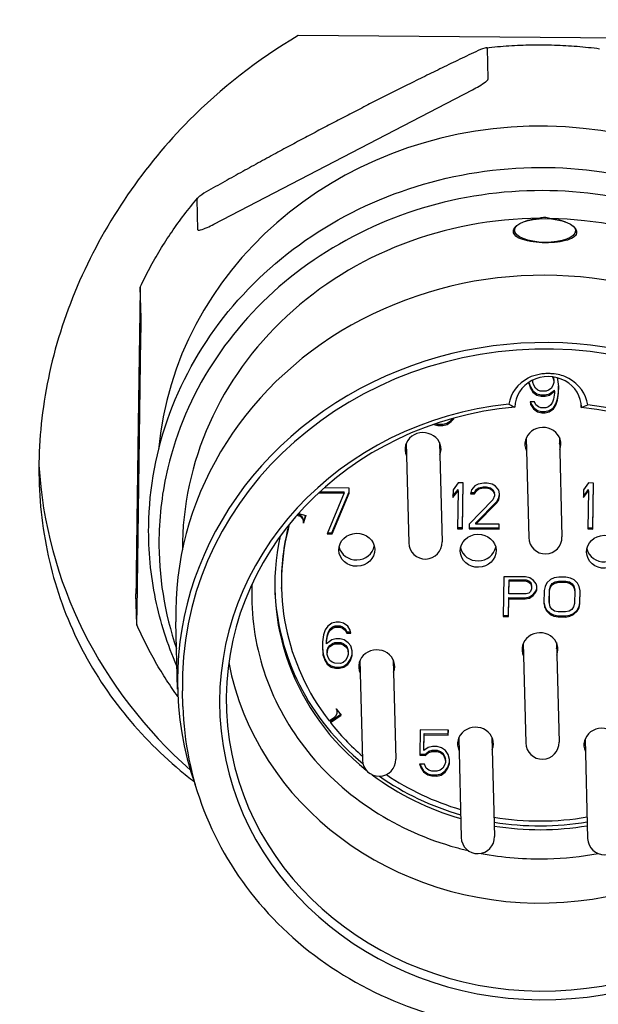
# Model space of a CAD drawing. Header units: inches. Extents: x 36 to 1719, y -84 to 1122.
# Tile 471 of 558: x 646.161 to 646.846, y 808.541 to 809.707. Entities that reach past the tile are written whole.
import ezdxf

# ---------------------------------------------------------------- set-up
doc = ezdxf.new("R2010")
doc.units = ezdxf.units.IN
doc.header["$LTSCALE"] = 48
doc.header["$MEASUREMENT"] = 0
doc.layers.add('Dimension (ANSI)', color=7, linetype='Continuous', lineweight=25)
doc.layers.add('Visible (ANSI)', color=7, linetype='Continuous', lineweight=30)
doc.styles.add('Note Text (ANSI)', font='tahoma.ttf')
doc.dimstyles.new('Architectural (ANSI)', dxfattribs={"dimscale": 48, "dimtxt": 0.125, "dimasz": 0.098425, "dimexe": 0.125, "dimexo": 0.0625, "dimgap": 0.031496, "dimtad": 0, "dimtih": 1, "dimtoh": 1, "dimdec": 4, "dimrnd": 1e-08, "dimzin": 3, "dimdsep": 46, "dimlunit": 4, "dimtxsty": 'Note Text (ANSI)', "dimcen": 0.09, "dimdle": 0.393701, "dimclrd": 256, "dimclre": 256, "dimclrt": 256, "dimadec": 0, "dimazin": 3, "dimtfac": 0.96, "dimtofl": 0, "dimtmove": 0, "dimatfit": 3, "dimfxl": 1, "dimfrac": 2, "dimtolj": 1, "dimtzin": 12, "dimlwd": -1, "dimlwe": -1, "dimarcsym": 0})

# ---------------------------------------------------------------- blocks, each defined once
blk = doc.blocks.new('*D22')
at = {"layer": 'Defpoints', "color": 0, "transparency": 16777216}
for p in [(690.0142, 1004.0529), (597.7408, 757.4914), (727.9177, 757.4914)]:
    blk.add_point(p, dxfattribs=at)
at = {"layer": 'Dimension (ANSI)', "transparency": 16777216}
for p, q in [((687.0142, 1004.0529), (591.7408, 1004.0529)), ((597.7408, 999.3285), (597.7408, 903.5717)), ((597.7408, 762.2158), (597.7408, 892.9726)), ((724.9177, 757.4914), (591.7408, 757.4914))]:
    blk.add_line(p, q, dxfattribs=at)
for points in [[(596.9534, 999.3285), (598.5282, 999.3285), (597.7408, 1004.0529)], [(596.9534, 762.2158), (598.5282, 762.2158), (597.7408, 757.4914)]]:
    blk.add_solid(points, dxfattribs=at)
at = {"layer": 'Dimension (ANSI)', "transparency": 16777216, "insert": (577.7824, 902.0599), "char_height": 6, "attachment_point": 1, "style": 'Note Text (ANSI)'}
blk.add_mtext('\\A1;20\'-6 9/16"', dxfattribs=at)

msp = doc.modelspace()

# ---------------------------------------------------------------- linework, layer by layer
at = {"layer": 'Visible (ANSI)'}
for p, q in [((647.06946, 809.68316), (646.4906, 809.68782)), ((646.7153, 809.63652), (646.71437, 809.67296)), ((646.39067, 809.46462), (646.69664, 809.62371)), ((646.37184, 809.45793), (646.37091, 809.49437)), ((646.74659, 809.45925), (646.74535, 809.4552)), ((646.81853, 809.45823), (646.81966, 809.45416)), ((646.30463, 809.35357), (646.30369, 809.39001)), ((646.29988, 809.00764), (646.30443, 809.33071)), ((646.7915, 809.28388), (646.79195, 809.28305)), ((646.79195, 809.28305), (646.79193, 809.28382)), ((646.79195, 809.28305), (646.79289, 809.27957)), ((646.7921, 809.2838), (646.79285, 809.28101)), ((646.79783, 809.28069), (646.79714, 809.28279)), ((646.76333, 809.27742), (646.76332, 809.27634)), ((646.76332, 809.27634), (646.7652, 809.27053)), ((646.76339, 809.27745), (646.76517, 809.27197)), ((646.76517, 809.27197), (646.76805, 809.26732)), ((646.7652, 809.27053), (646.76517, 809.27197)), ((646.7652, 809.27053), (646.76809, 809.26588)), ((646.76822, 809.2789), (646.76823, 809.28017)), ((646.76825, 809.27745), (646.76822, 809.2789)), ((646.76825, 809.27745), (646.76829, 809.27977)), ((646.76919, 809.27397), (646.76825, 809.27745)), ((646.76829, 809.27977), (646.76828, 809.28019)), ((646.76829, 809.27977), (646.76843, 809.28026)), ((646.77111, 809.27049), (646.76919, 809.27397)), ((646.77403, 809.26815), (646.77111, 809.27049)), ((646.79182, 809.27379), (646.78981, 809.27034)), ((646.79286, 809.27726), (646.79182, 809.27379)), ((646.79289, 809.27957), (646.79285, 809.28101)), ((646.79289, 809.27957), (646.79286, 809.27726)), ((646.7987, 809.27258), (646.79783, 809.28069)), ((646.79855, 809.26592), (646.79865, 809.27305)), ((646.79858, 809.26448), (646.7987, 809.27258)), ((646.76805, 809.26732), (646.77293, 809.26381)), ((646.76809, 809.26588), (646.76805, 809.26732)), ((646.76809, 809.26588), (646.77296, 809.26237)), ((646.77293, 809.26381), (646.77783, 809.26261)), ((646.77296, 809.26237), (646.77293, 809.26381)), ((646.77296, 809.26237), (646.77787, 809.26117)), ((646.77696, 809.26697), (646.77403, 809.26815)), ((646.78385, 809.26691), (646.77696, 809.26697)), ((646.77783, 809.26261), (646.78275, 809.26257)), ((646.77787, 809.26117), (646.77783, 809.26261)), ((646.77787, 809.26117), (646.78279, 809.26113)), ((646.78275, 809.26257), (646.78769, 809.26369)), ((646.78279, 809.26113), (646.78275, 809.26257)), ((646.78279, 809.26113), (646.78772, 809.26225)), ((646.78682, 809.26804), (646.78385, 809.26691)), ((646.78981, 809.27034), (646.78682, 809.26804)), ((646.78769, 809.26369), (646.79366, 809.26827)), ((646.78772, 809.26225), (646.78769, 809.26369)), ((646.78772, 809.26225), (646.79369, 809.26683)), ((646.79366, 809.26452), (646.79258, 809.25758)), ((646.79369, 809.26683), (646.79366, 809.26827)), ((646.79369, 809.26683), (646.79366, 809.26452)), ((646.79745, 809.25782), (646.79855, 809.26592)), ((646.79748, 809.25638), (646.79858, 809.26448)), ((646.79858, 809.26448), (646.79855, 809.26592)), ((646.7699, 809.25429), (646.76498, 809.25433)), ((646.76498, 809.25433), (646.76591, 809.25085)), ((646.76533, 809.25433), (646.76587, 809.25229)), ((646.76587, 809.25229), (646.76876, 809.24764)), ((646.76591, 809.25085), (646.76587, 809.25229)), ((646.76591, 809.25085), (646.7688, 809.2462)), ((646.76876, 809.24764), (646.77363, 809.24412)), ((646.7688, 809.2462), (646.76876, 809.24764)), ((646.77182, 809.2508), (646.7699, 809.25429)), ((646.77474, 809.24846), (646.77182, 809.2508)), ((646.77767, 809.24728), (646.77474, 809.24846)), ((646.78358, 809.24724), (646.77767, 809.24728)), ((646.78654, 809.24837), (646.78358, 809.24724)), ((646.78953, 809.25066), (646.78654, 809.24837)), ((646.78741, 809.24401), (646.79238, 809.24745)), ((646.79155, 809.25412), (646.78953, 809.25066)), ((646.79258, 809.25758), (646.79155, 809.25412)), ((646.79238, 809.24745), (646.7954, 809.25205)), ((646.79242, 809.24601), (646.79238, 809.24745)), ((646.79242, 809.24601), (646.79543, 809.25061)), ((646.7954, 809.25205), (646.79745, 809.25782)), ((646.79543, 809.25061), (646.7954, 809.25205)), ((646.79543, 809.25061), (646.79748, 809.25638)), ((646.79748, 809.25638), (646.79745, 809.25782)), ((646.82541, 809.25036), (646.82548, 809.24752)), ((646.7688, 809.2462), (646.77367, 809.24268)), ((646.77363, 809.24412), (646.77854, 809.24293)), ((646.77367, 809.24268), (646.77363, 809.24412)), ((646.77367, 809.24268), (646.77857, 809.24149)), ((646.77854, 809.24293), (646.78247, 809.2429)), ((646.77857, 809.24149), (646.77854, 809.24293)), ((646.77857, 809.24149), (646.78251, 809.24146)), ((646.78247, 809.2429), (646.78741, 809.24401)), ((646.78251, 809.24146), (646.78247, 809.2429)), ((646.78251, 809.24146), (646.78745, 809.24257)), ((646.78745, 809.24257), (646.78741, 809.24401)), ((646.78745, 809.24257), (646.79242, 809.24601)), ((646.65081, 809.22773), (646.65082, 809.22772)), ((646.65082, 809.22772), (646.65082, 809.22773)), ((646.65082, 809.22772), (646.65573, 809.22652)), ((646.65324, 809.22856), (646.65569, 809.22796)), ((646.65569, 809.22796), (646.6616, 809.22791)), ((646.65573, 809.22652), (646.65569, 809.22796)), ((646.65573, 809.22652), (646.66163, 809.22647)), ((646.6616, 809.22791), (646.66653, 809.22903)), ((646.66163, 809.22647), (646.6616, 809.22791)), ((646.66163, 809.22647), (646.66657, 809.22759)), ((646.66653, 809.22903), (646.6715, 809.23246)), ((646.66657, 809.22759), (646.66653, 809.22903)), ((646.66657, 809.22759), (646.67154, 809.23102)), ((646.6715, 809.23246), (646.67355, 809.23482)), ((646.67154, 809.23102), (646.6715, 809.23246)), ((646.67154, 809.23102), (646.67454, 809.23447)), ((646.67454, 809.23447), (646.67452, 809.23509)), ((646.67454, 809.23447), (646.67478, 809.23516)), ((646.79951, 809.21238), (646.80253, 809.09468)), ((646.61834, 809.20526), (646.62136, 809.08756)), ((646.65769, 809.20627), (646.66072, 809.08857)), ((646.76015, 809.21137), (646.76318, 809.09367)), ((646.67977, 809.1585), (646.67375, 809.15045)), ((646.68567, 809.15845), (646.67977, 809.1585)), ((646.68487, 809.10549), (646.68562, 809.15845)), ((646.68491, 809.10405), (646.68567, 809.15845)), ((646.6994, 809.15487), (646.6954, 809.15027)), ((646.70337, 809.15715), (646.6994, 809.15487)), ((646.71028, 809.15825), (646.70337, 809.15715)), ((646.70424, 809.1528), (646.70918, 809.15392)), ((646.70918, 809.15392), (646.71311, 809.15388)), ((646.70921, 809.15247), (646.70918, 809.15392)), ((646.71421, 809.15822), (646.71028, 809.15825)), ((646.71311, 809.15388), (646.71802, 809.15269)), ((646.71315, 809.15244), (646.71311, 809.15388)), ((646.7201, 809.15702), (646.71421, 809.15822)), ((646.72401, 809.15467), (646.7201, 809.15702)), ((646.72788, 809.15001), (646.72401, 809.15467)), ((646.8341, 809.15835), (646.82808, 809.15029)), ((646.84, 809.1583), (646.8341, 809.15835)), ((646.8392, 809.10534), (646.83994, 809.1583)), ((646.83923, 809.1039), (646.84, 809.1583)), ((646.51544, 809.1473), (646.51544, 809.14678)), ((646.51544, 809.14678), (646.54496, 809.14654)), ((646.51644, 809.14821), (646.54492, 809.14798)), ((646.55095, 809.15228), (646.52121, 809.15252)), ((646.54496, 809.14654), (646.52459, 809.09809)), ((646.53046, 809.09948), (646.55083, 809.14794)), ((646.5305, 809.09804), (646.55086, 809.1465)), ((646.54496, 809.14654), (646.54492, 809.14798)), ((646.55083, 809.14794), (646.55089, 809.15228)), ((646.55086, 809.1465), (646.55083, 809.14794)), ((646.55086, 809.1465), (646.55095, 809.15228)), ((646.67375, 809.15045), (646.67362, 809.14119)), ((646.67362, 809.14119), (646.67964, 809.14924)), ((646.67364, 809.1427), (646.6796, 809.15068)), ((646.67964, 809.14924), (646.679, 809.1041)), ((646.67964, 809.14924), (646.6796, 809.15068)), ((646.6954, 809.15027), (646.69435, 809.14565)), ((646.69435, 809.14565), (646.69927, 809.14561)), ((646.69468, 809.14709), (646.69924, 809.14705)), ((646.69924, 809.14705), (646.70125, 809.15051)), ((646.69927, 809.14561), (646.69924, 809.14705)), ((646.69927, 809.14561), (646.70129, 809.14907)), ((646.70125, 809.15051), (646.70424, 809.1528)), ((646.70129, 809.14907), (646.70125, 809.15051)), ((646.70129, 809.14907), (646.70428, 809.15136)), ((646.70428, 809.15136), (646.70424, 809.1528)), ((646.70428, 809.15136), (646.70921, 809.15247)), ((646.70921, 809.15247), (646.71315, 809.15244)), ((646.71315, 809.15244), (646.71805, 809.15125)), ((646.71802, 809.15269), (646.72094, 809.15035)), ((646.71805, 809.15125), (646.71802, 809.15269)), ((646.71805, 809.15125), (646.72097, 809.14891)), ((646.72286, 809.1431), (646.72083, 809.13849)), ((646.72094, 809.15035), (646.72286, 809.14686)), ((646.72097, 809.14891), (646.72094, 809.15035)), ((646.72097, 809.14891), (646.72289, 809.14542)), ((646.72289, 809.14542), (646.72286, 809.14686)), ((646.72289, 809.14542), (646.72286, 809.1431)), ((646.72768, 809.13988), (646.72873, 809.1445)), ((646.72772, 809.13844), (646.72876, 809.14306)), ((646.7288, 809.14537), (646.72788, 809.15001)), ((646.72873, 809.1445), (646.72874, 809.14564)), ((646.72876, 809.14306), (646.72873, 809.1445)), ((646.72876, 809.14306), (646.7288, 809.14537)), ((646.82808, 809.15029), (646.82795, 809.14103)), ((646.82795, 809.14103), (646.83397, 809.14909)), ((646.82797, 809.14255), (646.83393, 809.15053)), ((646.83397, 809.14909), (646.83333, 809.10395)), ((646.83397, 809.14909), (646.83393, 809.15053)), ((646.72083, 809.13849), (646.69286, 809.10978)), ((646.7007, 809.11115), (646.72566, 809.13642)), ((646.70074, 809.10971), (646.7257, 809.13498)), ((646.72566, 809.13642), (646.72768, 809.13988)), ((646.7257, 809.13498), (646.72566, 809.13642)), ((646.7257, 809.13498), (646.72772, 809.13844)), ((646.72772, 809.13844), (646.72768, 809.13988)), ((646.48903, 809.12017), (646.49131, 809.11954)), ((646.49004, 809.12132), (646.49127, 809.12098)), ((646.49082, 809.1222), (646.49949, 809.11975)), ((646.49691, 809.11279), (646.49688, 809.11423)), ((646.69286, 809.10978), (646.69278, 809.10399)), ((646.70074, 809.10971), (646.7007, 809.11115)), ((646.72829, 809.10949), (646.70074, 809.10971)), ((646.72817, 809.10515), (646.72823, 809.10949)), ((646.72821, 809.1037), (646.72829, 809.10949)), ((646.52459, 809.09809), (646.5305, 809.09804)), ((646.5252, 809.09953), (646.53046, 809.09948)), ((646.5305, 809.09804), (646.53046, 809.09948)), ((646.679, 809.1041), (646.68491, 809.10405)), ((646.67902, 809.10554), (646.68487, 809.10549)), ((646.68491, 809.10405), (646.68487, 809.10549)), ((646.69278, 809.10399), (646.72821, 809.1037)), ((646.6928, 809.10543), (646.72817, 809.10515)), ((646.72821, 809.1037), (646.72817, 809.10515)), ((646.83333, 809.10395), (646.83923, 809.1039)), ((646.83335, 809.10539), (646.8392, 809.10534)), ((646.83923, 809.1039), (646.8392, 809.10534)), ((646.73372, 809.04744), (646.73305, 809.0003)), ((646.75931, 809.04724), (646.73372, 809.04744)), ((646.7398, 809.02877), (646.74001, 809.04382)), ((646.73983, 809.02733), (646.74004, 809.04238)), ((646.74004, 809.04238), (646.74001, 809.04382)), ((646.74001, 809.04382), (646.76026, 809.04365)), ((646.74004, 809.04238), (646.7603, 809.04221)), ((646.76462, 809.04619), (646.75931, 809.04724)), ((646.7603, 809.04221), (646.76026, 809.04365)), ((646.76026, 809.04365), (646.76345, 809.04262)), ((646.7603, 809.04221), (646.76348, 809.04118)), ((646.76348, 809.04118), (646.76345, 809.04262)), ((646.76345, 809.04262), (646.76555, 809.0406)), ((646.76348, 809.04118), (646.76559, 809.03916)), ((646.76884, 809.04315), (646.76462, 809.04619)), ((646.76559, 809.03916), (646.76555, 809.0406)), ((646.76555, 809.0406), (646.76658, 809.03758)), ((646.76559, 809.03916), (646.76661, 809.03614)), ((646.76661, 809.03614), (646.76658, 809.03758)), ((646.77199, 809.03911), (646.76884, 809.04315)), ((646.77301, 809.03609), (646.77199, 809.03911)), ((646.78479, 809.04001), (646.7826, 809.03601)), ((646.78911, 809.04399), (646.78479, 809.04001)), ((646.78895, 809.0364), (646.79112, 809.03939)), ((646.78899, 809.03496), (646.79116, 809.03795)), ((646.79341, 809.04596), (646.78911, 809.04399)), ((646.79112, 809.03939), (646.79435, 809.04137)), ((646.79116, 809.03795), (646.79112, 809.03939)), ((646.79116, 809.03795), (646.79439, 809.03993)), ((646.79875, 809.04692), (646.79341, 809.04596)), ((646.79435, 809.04137), (646.79863, 809.04234)), ((646.79439, 809.03993), (646.79435, 809.04137)), ((646.79439, 809.03993), (646.79867, 809.0409)), ((646.79867, 809.0409), (646.79863, 809.04234)), ((646.79863, 809.04234), (646.80716, 809.04227)), ((646.79867, 809.0409), (646.8072, 809.04083)), ((646.80728, 809.04685), (646.79875, 809.04692)), ((646.8072, 809.04083), (646.80716, 809.04227)), ((646.80716, 809.04227), (646.81141, 809.04123)), ((646.8072, 809.04083), (646.81145, 809.03979)), ((646.8126, 809.0458), (646.80728, 809.04685)), ((646.81145, 809.03979), (646.81141, 809.04123)), ((646.81141, 809.04123), (646.81458, 809.0392)), ((646.81145, 809.03979), (646.81462, 809.03776)), ((646.81683, 809.04376), (646.8126, 809.0458)), ((646.81462, 809.03776), (646.81458, 809.0392)), ((646.81458, 809.0392), (646.81667, 809.03618)), ((646.81462, 809.03776), (646.81671, 809.03474)), ((646.82104, 809.03972), (646.81683, 809.04376)), ((646.82312, 809.03569), (646.82104, 809.03972)), ((646.29953, 808.99091), (646.29859, 809.02735)), ((646.47074, 809.0334), (646.4707, 809.03484)), ((646.73983, 809.02733), (646.7398, 809.02877)), ((646.76009, 809.02717), (646.73983, 809.02733)), ((646.7633, 809.02814), (646.76009, 809.02717)), ((646.76546, 809.03013), (646.7633, 809.02814)), ((646.76425, 809.02356), (646.76855, 809.02653)), ((646.76657, 809.03313), (646.76546, 809.03013)), ((646.76661, 809.03614), (646.76657, 809.03313)), ((646.76855, 809.02653), (646.77181, 809.03052)), ((646.76859, 809.02509), (646.76855, 809.02653)), ((646.76859, 809.02509), (646.77184, 809.02908)), ((646.77181, 809.03052), (646.77292, 809.03352)), ((646.77184, 809.02908), (646.77181, 809.03052)), ((646.77184, 809.02908), (646.77295, 809.03208)), ((646.77292, 809.03352), (646.77295, 809.03625)), ((646.77295, 809.03208), (646.77292, 809.03352)), ((646.77295, 809.03208), (646.77301, 809.03609)), ((646.78147, 809.03101), (646.78126, 809.01596)), ((646.7826, 809.03601), (646.78147, 809.03101)), ((646.78762, 809.01735), (646.78783, 809.0324)), ((646.78765, 809.01591), (646.78786, 809.03095)), ((646.78783, 809.0324), (646.78895, 809.0364)), ((646.78786, 809.03095), (646.78783, 809.0324)), ((646.78786, 809.03095), (646.78899, 809.03496)), ((646.78899, 809.03496), (646.78895, 809.0364)), ((646.81671, 809.03474), (646.81667, 809.03618)), ((646.81667, 809.03618), (646.81768, 809.03215)), ((646.81671, 809.03474), (646.81772, 809.03071)), ((646.81772, 809.03071), (646.8175, 809.01567)), ((646.81772, 809.03071), (646.81768, 809.03215)), ((646.82411, 809.03066), (646.82312, 809.03569)), ((646.82386, 809.01706), (646.82406, 809.03093)), ((646.8239, 809.01562), (646.82411, 809.03066)), ((646.73941, 809.00169), (646.73971, 809.02275)), ((646.73945, 809.00025), (646.73975, 809.02131)), ((646.73971, 809.02275), (646.7589, 809.0226)), ((646.73975, 809.02131), (646.73971, 809.02275)), ((646.73975, 809.02131), (646.75894, 809.02116)), ((646.7589, 809.0226), (646.76425, 809.02356)), ((646.75894, 809.02116), (646.7589, 809.0226)), ((646.75894, 809.02116), (646.76428, 809.02212)), ((646.76428, 809.02212), (646.76425, 809.02356)), ((646.76428, 809.02212), (646.76859, 809.02509)), ((646.78126, 809.01596), (646.78225, 809.01094)), ((646.78127, 809.01713), (646.78221, 809.01238)), ((646.78765, 809.01591), (646.78762, 809.01735)), ((646.78866, 809.01189), (646.78765, 809.01591)), ((646.8175, 809.01567), (646.81638, 809.01166)), ((646.82273, 809.01205), (646.82386, 809.01706)), ((646.82276, 809.01061), (646.8239, 809.01562)), ((646.8239, 809.01562), (646.82386, 809.01706)), ((646.78221, 809.01238), (646.78429, 809.00835)), ((646.78225, 809.01094), (646.78221, 809.01238)), ((646.78225, 809.01094), (646.78433, 809.00691)), ((646.78429, 809.00835), (646.7885, 809.0043)), ((646.78433, 809.00691), (646.78429, 809.00835)), ((646.78433, 809.00691), (646.78854, 809.00286)), ((646.7885, 809.0043), (646.79273, 809.00226)), ((646.78854, 809.00286), (646.7885, 809.0043)), ((646.78854, 809.00286), (646.79277, 809.00082)), ((646.79075, 809.00886), (646.78866, 809.01189)), ((646.79392, 809.00683), (646.79075, 809.00886)), ((646.79817, 809.00579), (646.79392, 809.00683)), ((646.8067, 809.00572), (646.79817, 809.00579)), ((646.81098, 809.00669), (646.8067, 809.00572)), ((646.81421, 809.00867), (646.81098, 809.00669)), ((646.81193, 809.0021), (646.81622, 809.00408)), ((646.81196, 809.00066), (646.81625, 809.00264)), ((646.81638, 809.01166), (646.81421, 809.00867)), ((646.81622, 809.00408), (646.82054, 809.00805)), ((646.81625, 809.00264), (646.81622, 809.00408)), ((646.81625, 809.00264), (646.82058, 809.00661)), ((646.82054, 809.00805), (646.82273, 809.01205)), ((646.82058, 809.00661), (646.82054, 809.00805)), ((646.82058, 809.00661), (646.82276, 809.01061)), ((646.82276, 809.01061), (646.82273, 809.01205)), ((646.34777, 808.91449), (646.34572, 808.99416)), ((646.53039, 808.99243), (646.52542, 808.989)), ((646.53533, 808.99355), (646.53039, 808.99243)), ((646.53926, 808.99352), (646.53533, 808.99355)), ((646.54417, 808.99232), (646.53926, 808.99352)), ((646.54904, 808.98881), (646.54417, 808.99232)), ((646.73305, 809.0003), (646.73945, 809.00025)), ((646.73307, 809.00174), (646.73941, 809.00169)), ((646.73945, 809.00025), (646.73941, 809.00169)), ((646.79273, 809.00226), (646.79805, 809.00121)), ((646.79277, 809.00082), (646.79273, 809.00226)), ((646.79277, 809.00082), (646.79809, 808.99977)), ((646.79805, 809.00121), (646.80658, 809.00114)), ((646.79809, 808.99977), (646.79805, 809.00121)), ((646.79809, 808.99977), (646.80662, 808.9997)), ((646.80658, 809.00114), (646.81193, 809.0021)), ((646.80662, 808.9997), (646.80658, 809.00114)), ((646.80662, 808.9997), (646.81196, 809.00066)), ((646.81196, 809.00066), (646.81193, 809.0021)), ((646.5224, 808.98439), (646.52035, 808.97862)), ((646.52542, 808.989), (646.5224, 808.98439)), ((646.52522, 808.97886), (646.52625, 808.98233)), ((646.52526, 808.97742), (646.52629, 808.98089)), ((646.52625, 808.98233), (646.52827, 808.98578)), ((646.52629, 808.98089), (646.52625, 808.98233)), ((646.52629, 808.98089), (646.52831, 808.98434)), ((646.52827, 808.98578), (646.53125, 808.98807)), ((646.52831, 808.98434), (646.52827, 808.98578)), ((646.52831, 808.98434), (646.53129, 808.98663)), ((646.53125, 808.98807), (646.53422, 808.98921)), ((646.53129, 808.98663), (646.53125, 808.98807)), ((646.53129, 808.98663), (646.53426, 808.98777)), ((646.53422, 808.98921), (646.54013, 808.98916)), ((646.53426, 808.98777), (646.53422, 808.98921)), ((646.53426, 808.98777), (646.54016, 808.98772)), ((646.54013, 808.98916), (646.54306, 808.98798)), ((646.54016, 808.98772), (646.54013, 808.98916)), ((646.54016, 808.98772), (646.5431, 808.98654)), ((646.54306, 808.98798), (646.54598, 808.98564)), ((646.5431, 808.98654), (646.54306, 808.98798)), ((646.5431, 808.98654), (646.54602, 808.9842)), ((646.54598, 808.98564), (646.5479, 808.98215)), ((646.54602, 808.9842), (646.54598, 808.98564)), ((646.54602, 808.9842), (646.54794, 808.98071)), ((646.5479, 808.98215), (646.55247, 808.98212)), ((646.54794, 808.98071), (646.5479, 808.98215)), ((646.54794, 808.98071), (646.55286, 808.98067)), ((646.55193, 808.98415), (646.54904, 808.98881)), ((646.55286, 808.98067), (646.55193, 808.98415)), ((646.51925, 808.97053), (646.51914, 808.96242)), ((646.52035, 808.97862), (646.51925, 808.97053)), ((646.52411, 808.96961), (646.52414, 808.97193)), ((646.52414, 808.96817), (646.52411, 808.96961)), ((646.52414, 808.97193), (646.52522, 808.97886)), ((646.53011, 808.97275), (646.52414, 808.96817)), ((646.52417, 808.97049), (646.52414, 808.97193)), ((646.52414, 808.96817), (646.52417, 808.97049)), ((646.52417, 808.97049), (646.52526, 808.97742)), ((646.52526, 808.97742), (646.52522, 808.97886)), ((646.52799, 808.96611), (646.53098, 808.9684)), ((646.53505, 808.97387), (646.53011, 808.97275)), ((646.53098, 808.9684), (646.53395, 808.96953)), ((646.53101, 808.96696), (646.53098, 808.9684)), ((646.53101, 808.96696), (646.53398, 808.96809)), ((646.53398, 808.96809), (646.53395, 808.96953)), ((646.53395, 808.96953), (646.54084, 808.96948)), ((646.53398, 808.96809), (646.54087, 808.96804)), ((646.53997, 808.97383), (646.53505, 808.97387)), ((646.54487, 808.97263), (646.53997, 808.97383)), ((646.54087, 808.96804), (646.54084, 808.96948)), ((646.54084, 808.96948), (646.54377, 808.9683)), ((646.54087, 808.96804), (646.54381, 808.96685)), ((646.54381, 808.96685), (646.54377, 808.9683)), ((646.54377, 808.9683), (646.54669, 808.96596)), ((646.54975, 808.96912), (646.54487, 808.97263)), ((646.55265, 808.96563), (646.54975, 808.96912)), ((646.75673, 808.96839), (646.75976, 808.85069)), ((646.79609, 808.9694), (646.79912, 808.8517)), ((646.51914, 808.96242), (646.52001, 808.95431)), ((646.51915, 808.96339), (646.51997, 808.95575)), ((646.51997, 808.95575), (646.52186, 808.94995)), ((646.52001, 808.95431), (646.51997, 808.95575)), ((646.52491, 808.95687), (646.52496, 808.96034)), ((646.52495, 808.95543), (646.52491, 808.95687)), ((646.52495, 808.95543), (646.525, 808.9589)), ((646.52496, 808.96034), (646.52599, 808.96381)), ((646.525, 808.9589), (646.52496, 808.96034)), ((646.525, 808.9589), (646.52603, 808.96237)), ((646.52599, 808.96381), (646.52799, 808.96611)), ((646.52603, 808.96237), (646.52599, 808.96381)), ((646.52603, 808.96237), (646.52803, 808.96467)), ((646.52803, 808.96467), (646.52799, 808.96611)), ((646.52803, 808.96467), (646.53101, 808.96696)), ((646.54381, 808.96685), (646.54673, 808.96452)), ((646.54673, 808.96452), (646.54669, 808.96596)), ((646.54669, 808.96596), (646.54863, 808.96363)), ((646.54673, 808.96452), (646.54866, 808.96219)), ((646.54866, 808.96219), (646.54863, 808.96363)), ((646.54863, 808.96363), (646.54956, 808.96015)), ((646.54866, 808.96219), (646.5496, 808.95871)), ((646.5496, 808.95871), (646.54955, 808.95523)), ((646.5496, 808.95871), (646.54956, 808.96015)), ((646.55454, 808.95982), (646.55265, 808.96563)), ((646.55442, 808.95548), (646.55448, 808.95999)), ((646.55445, 808.95404), (646.55454, 808.95982)), ((646.52001, 808.95431), (646.5219, 808.94851)), ((646.52186, 808.94995), (646.52475, 808.9453)), ((646.5219, 808.94851), (646.52186, 808.94995)), ((646.5219, 808.94851), (646.52478, 808.94386)), ((646.52475, 808.9453), (646.52962, 808.94179)), ((646.52478, 808.94386), (646.52475, 808.9453)), ((646.52588, 808.95195), (646.52495, 808.95543)), ((646.5278, 808.94846), (646.52588, 808.95195)), ((646.53072, 808.94612), (646.5278, 808.94846)), ((646.53366, 808.94494), (646.53072, 808.94612)), ((646.54055, 808.94489), (646.53366, 808.94494)), ((646.54351, 808.94602), (646.54055, 808.94489)), ((646.5465, 808.94831), (646.54351, 808.94602)), ((646.54438, 808.94167), (646.54935, 808.9451)), ((646.54852, 808.95177), (646.5465, 808.94831)), ((646.54955, 808.95523), (646.54852, 808.95177)), ((646.54935, 808.9451), (646.55237, 808.94971)), ((646.54939, 808.94366), (646.54935, 808.9451)), ((646.54939, 808.94366), (646.5524, 808.94826)), ((646.55237, 808.94971), (646.55442, 808.95548)), ((646.5524, 808.94826), (646.55237, 808.94971)), ((646.5524, 808.94826), (646.55445, 808.95404)), ((646.55445, 808.95404), (646.55442, 808.95548)), ((646.56354, 808.94818), (646.56656, 808.83049)), ((646.6029, 808.94919), (646.60592, 808.8315)), ((646.52478, 808.94386), (646.52966, 808.94035)), ((646.52962, 808.94179), (646.53452, 808.94059)), ((646.52966, 808.94035), (646.52962, 808.94179)), ((646.52966, 808.94035), (646.53456, 808.93915)), ((646.53452, 808.94059), (646.53944, 808.94055)), ((646.53456, 808.93915), (646.53452, 808.94059)), ((646.53456, 808.93915), (646.53948, 808.93911)), ((646.53944, 808.94055), (646.54438, 808.94167)), ((646.53948, 808.93911), (646.53944, 808.94055)), ((646.53948, 808.93911), (646.54442, 808.94023)), ((646.54442, 808.94023), (646.54438, 808.94167)), ((646.54442, 808.94023), (646.54939, 808.94366)), ((646.3542, 808.89396), (646.35373, 808.91235)), ((646.53678, 808.88883), (646.53682, 808.88739)), ((646.52698, 808.87702), (646.53349, 808.88128)), ((646.5285, 808.87645), (646.54056, 808.8845)), ((646.5285, 808.87645), (646.52854, 808.87501)), ((646.52854, 808.87501), (646.54132, 808.88354)), ((646.63471, 808.86616), (646.63429, 808.83607)), ((646.66817, 808.8659), (646.63471, 808.86616)), ((646.66805, 808.86155), (646.66811, 808.8659)), ((646.66809, 808.86011), (646.66817, 808.8659)), ((646.63925, 808.84326), (646.63951, 808.86178)), ((646.63929, 808.84182), (646.63955, 808.86034)), ((646.63951, 808.86178), (646.66805, 808.86155)), ((646.63955, 808.86034), (646.63951, 808.86178)), ((646.63955, 808.86034), (646.66809, 808.86011)), ((646.66809, 808.86011), (646.66805, 808.86155)), ((646.68036, 808.85657), (646.68338, 808.73887)), ((646.71972, 808.85758), (646.72274, 808.73988)), ((646.82994, 808.85536), (646.83297, 808.73767)), ((646.63929, 808.84182), (646.63925, 808.84326)), ((646.64426, 808.84525), (646.63929, 808.84182)), ((646.64114, 808.83746), (646.64513, 808.8409)), ((646.64118, 808.83602), (646.64516, 808.83946)), ((646.6492, 808.84637), (646.64426, 808.84525)), ((646.64513, 808.8409), (646.64908, 808.84202)), ((646.64516, 808.83946), (646.64513, 808.8409)), ((646.64516, 808.83946), (646.64912, 808.84058)), ((646.64908, 808.84202), (646.65498, 808.84198)), ((646.64912, 808.84058), (646.64908, 808.84202)), ((646.64912, 808.84058), (646.65502, 808.84054)), ((646.6551, 808.84632), (646.6492, 808.84637)), ((646.65498, 808.84198), (646.6589, 808.84079)), ((646.65502, 808.84054), (646.65498, 808.84198)), ((646.65502, 808.84054), (646.65894, 808.83935)), ((646.66001, 808.84513), (646.6551, 808.84632)), ((646.6589, 808.84079), (646.66182, 808.83845)), ((646.65894, 808.83935), (646.6589, 808.84079)), ((646.65894, 808.83935), (646.66186, 808.83701)), ((646.66488, 808.84161), (646.66001, 808.84513)), ((646.66776, 808.83696), (646.66488, 808.84161)), ((646.63429, 808.83607), (646.64118, 808.83602)), ((646.63431, 808.83751), (646.64114, 808.83746)), ((646.64118, 808.83602), (646.64114, 808.83746)), ((646.66182, 808.83845), (646.66374, 808.83496)), ((646.66186, 808.83701), (646.66182, 808.83845)), ((646.66186, 808.83701), (646.66378, 808.83352)), ((646.66468, 808.82772), (646.66365, 808.82426)), ((646.66374, 808.83496), (646.66468, 808.83148)), ((646.66378, 808.83352), (646.66374, 808.83496)), ((646.66378, 808.83352), (646.66471, 808.83004)), ((646.66471, 808.83004), (646.66468, 808.83148)), ((646.66471, 808.83004), (646.66468, 808.82772)), ((646.6675, 808.8222), (646.66955, 808.82797)), ((646.66965, 808.83116), (646.66776, 808.83696)), ((646.66955, 808.82797), (646.6696, 808.83133)), ((646.66959, 808.82653), (646.66955, 808.82797)), ((646.66959, 808.82653), (646.66965, 808.83116)), ((646.63414, 808.82566), (646.63604, 808.82101)), ((646.64005, 808.82561), (646.63414, 808.82566)), ((646.6347, 808.82565), (646.63601, 808.82245)), ((646.63601, 808.82245), (646.6389, 808.8178)), ((646.63604, 808.82101), (646.63601, 808.82245)), ((646.63604, 808.82101), (646.63893, 808.81636)), ((646.6389, 808.8178), (646.64377, 808.81428)), ((646.63893, 808.81636), (646.6389, 808.8178)), ((646.63893, 808.81636), (646.6438, 808.81284)), ((646.64195, 808.82096), (646.64005, 808.82561)), ((646.64487, 808.81862), (646.64195, 808.82096)), ((646.64879, 808.81743), (646.64487, 808.81862)), ((646.65469, 808.81739), (646.64879, 808.81743)), ((646.65865, 808.81851), (646.65469, 808.81739)), ((646.66163, 808.8208), (646.65865, 808.81851)), ((646.65951, 808.81416), (646.66448, 808.81759)), ((646.65955, 808.81272), (646.66452, 808.81615)), ((646.66365, 808.82426), (646.66163, 808.8208)), ((646.66448, 808.81759), (646.6675, 808.8222)), ((646.66452, 808.81615), (646.66448, 808.81759)), ((646.66452, 808.81615), (646.66754, 808.82076)), ((646.66754, 808.82076), (646.6675, 808.8222)), ((646.66754, 808.82076), (646.66959, 808.82653)), ((646.64377, 808.81428), (646.64867, 808.81309)), ((646.6438, 808.81284), (646.64377, 808.81428)), ((646.6438, 808.81284), (646.64871, 808.81165)), ((646.64867, 808.81309), (646.65458, 808.81304)), ((646.64871, 808.81165), (646.64867, 808.81309)), ((646.64871, 808.81165), (646.65461, 808.8116)), ((646.65458, 808.81304), (646.65951, 808.81416)), ((646.65461, 808.8116), (646.65458, 808.81304)), ((646.65461, 808.8116), (646.65955, 808.81272)), ((646.65955, 808.81272), (646.65951, 808.81416))]:
    msp.add_line(p, q, dxfattribs=at)
for centre in [(646.64104, 809.08807), (646.78286, 809.09418), (646.77944, 808.8512), (646.58624, 808.83099), (646.70306, 808.73938), (646.85265, 808.73817)]:
    msp.add_arc(centre, 0.01969, 181.47219, 1.47219, dxfattribs=at)
for centre, major_axis, ratio, start_param, end_param in [((646.77454, 809.16538), (-0.45064, -0.01158), 0.9211312, 3.2470793, 6.1776987), ((646.77669, 809.0817), (-0.42309, -0.01087), 0.9211312, 4.6896879, 6.2612431), ((646.77669, 809.0817), (0.42309, 0.01087), 0.9211312, 0.0219422, 1.5202301), ((646.78248, 809.45304), (-0.0374, 0.00053), 0.388991, 6.1698019, 6.1925436), ((646.78248, 809.45304), (0.0374, -0.00053), 0.388991, 0.0909393, 0.1133834), ((646.77865, 809.00528), (0.43293, 0.01113), 0.9211312, 0, 3.1415927), ((646.7807, 808.92562), (-0.43293, -0.01113), 0.9211312, 2.853092, 6.571686), ((646.78076, 808.92332), (-0.42702, -0.01097), 0.9211312, 3.1415927, 6.2831853), ((646.7862, 809.24487), (-0.04723, -0.00121), 0.9211312, 5.2108951, 6.0980902), ((646.78612, 809.24793), (0.03936, 0.00101), 0.9211312, 6.2440517, 9.3906443), ((646.7862, 809.24487), (0.04723, 0.00121), 0.9211312, 0.1118278, 0.9990229), ((646.78135, 808.90034), (-0.38373, -0.00986), 0.9211312, 4.797781, 10.836915), ((646.78127, 808.90341), (-0.37586, -0.00966), 0.9211312, 4.7806594, 10.8540366), ((646.78002, 809.20448), (0.02125, 0.00055), 0.9211312, 5.8958687, 9.8120946), ((646.63821, 809.19837), (0.02125, 0.00055), 0.9211312, 5.8958687, 9.8120946), ((646.63801, 809.20603), (-0.02125, -0.00055), 0.9211312, 0.1969092, 0.3873166), ((646.63801, 809.20603), (0.02125, 0.00055), 0.9211312, 5.8958687, 6.0862762), ((646.77982, 809.21214), (-0.02125, -0.00055), 0.9211312, 0.1969092, 0.3873166), ((646.77982, 809.21214), (0.02125, 0.00055), 0.9211312, 5.8958687, 6.0862762), ((646.77335, 809.21133), (-0.59036, -0.01517), 0.9211312, 0.0309929, 0.7790077), ((646.489, 809.11403), (0.00787, 0.0002), 0.9211312, 0, 1.25491), ((646.48904, 809.11259), (0.00787, 0.0002), 0.9211312, 5.9936178, 7.5380953), ((646.77772, 809.04128), (-0.29124, -0.00748), 0.9211312, 5.9585723, 5.9936178), ((646.77769, 809.04273), (-0.29124, -0.00748), 0.9211312, 5.963661, 5.9897029), ((646.77772, 809.04128), (-0.30699, -0.00789), 0.9211312, 6.0119133, 6.8748702), ((646.77769, 809.04273), (-0.30699, -0.00789), 0.9211312, 6.0200394, 6.2831853), ((646.7778, 809.03822), (-0.31486, -0.00809), 0.9211312, 6.0564777, 7.1134022), ((646.55956, 809.08697), (0.02125, 0.00055), 0.9211312, 3.3385018, 6.0862762), ((646.70325, 809.08581), (0.02125, 0.00055), 0.9211312, 3.3385018, 6.0862762), ((646.85283, 809.08461), (0.02125, 0.00055), 0.9211312, 3.3385018, 6.0862762), ((646.77769, 809.04273), (-0.31486, -0.00809), 0.9211312, 0.0077655, 0.8150493), ((646.7766, 808.9615), (0.02125, 0.00055), 0.9211312, 5.8958687, 9.8120946), ((646.77859, 809.00758), (-0.37586, -0.00966), 0.9211312, 0.1510209, 2.9905717), ((646.58341, 808.94129), (0.02125, 0.00055), 0.9211312, 5.8958687, 9.8120946), ((646.77641, 808.96916), (-0.02125, -0.00055), 0.9211312, 0.1969092, 0.3873166), ((646.77641, 808.96916), (0.02125, 0.00055), 0.9211312, 5.8958687, 6.0862762), ((646.58321, 808.94895), (-0.02125, -0.00055), 0.9211312, 0.1969092, 0.3873166), ((646.58321, 808.94895), (0.02125, 0.00055), 0.9211312, 5.8958687, 6.0862762), ((646.52895, 808.88719), (0.00787, 0.0002), 0.9211312, 5.3040739, 6.8485514), ((646.77772, 809.04128), (0.29124, 0.00748), 0.9211312, 3.7069587, 3.7420042), ((646.52891, 808.88863), (0.00787, 0.0002), 0.9211312, 0, 0.1021687), ((646.77772, 809.04128), (0.30699, 0.00789), 0.9211312, 3.7420042, 3.9299182), ((646.70023, 808.84968), (0.02125, 0.00055), 0.9211312, 5.8958687, 9.8120946), ((646.84981, 808.84847), (0.02125, 0.00055), 0.9211312, 5.8958687, 9.8120946), ((646.70003, 808.85734), (-0.02125, -0.00055), 0.9211312, 0.1969092, 0.3873166), ((646.70003, 808.85734), (0.02125, 0.00055), 0.9211312, 5.8958687, 6.0862762), ((646.84962, 808.85613), (-0.02125, -0.00055), 0.9211312, 0.1969092, 0.3873166), ((646.7778, 809.03822), (0.31486, 0.00809), 0.9211312, 4.0022341, 4.3823235), ((646.77769, 809.04273), (-0.31486, -0.00809), 0.9211312, 0.8954198, 1.2407308), ((646.77772, 809.04128), (0.30699, 0.00789), 0.9211312, 4.0509186, 4.3735255), ((646.77772, 809.04128), (0.30699, 0.00789), 0.9211312, 4.5067321, 4.8674468), ((646.77769, 809.04273), (-0.31486, -0.00809), 0.9211312, 1.3703518, 1.7219475), ((646.7778, 809.03822), (0.31486, 0.00809), 0.9211312, 4.5119444, 4.8635402)]:
    msp.add_ellipse(centre, major_axis=major_axis, ratio=ratio, start_param=start_param, end_param=end_param, dxfattribs=at)
for centre, major_axis, ratio in [((646.78254, 809.45715), (-0.0362, 0.00051), 0.388991), ((646.55976, 809.07931), (0.02125, 0.00055), 0.9211312), ((646.70344, 809.07815), (0.02125, 0.00055), 0.9211312), ((646.85303, 809.07695), (0.02125, 0.00055), 0.9211312)]:
    msp.add_ellipse(centre, major_axis=major_axis, ratio=ratio, dxfattribs=at)
for points, knots in [([(646.4906, 809.68782), (646.44246, 809.65954), (646.39858, 809.62503), (646.30902, 809.53456), (646.26298, 809.46834), (646.21635, 809.36214), (646.2044, 809.3256), (646.18834, 809.25298), (646.18423, 809.21689), (646.18326, 809.14788), (646.18637, 809.1128), (646.20045, 809.04428), (646.21141, 809.01084), (646.25521, 808.91628), (646.29954, 808.86105), (646.35612, 808.81379), (646.36168, 808.80934), (646.36739, 808.80498)], [-3.8290587, -3.8290587, -3.8290587, -3.8290587, -3.4264492, -3.4264492, -2.855521, -2.855521, -2.5700569, -2.5700569, -2.2845928, -2.2845928, -1.9991286, -1.9991286, -1.7136645, -1.7136645, -1.1427363, -1.1427363, -1.0824207, -1.0824207, -1.0824207, -1.0824207]), ([(646.71437, 809.67296), (646.71436, 809.67308), (646.7143, 809.6732), (646.71411, 809.67335), (646.71392, 809.67341), (646.71311, 809.6735), (646.71207, 809.6733), (646.70809, 809.67221), (646.7043, 809.67059), (646.70058, 809.66879)], [0, 0, 0, 0, 0.002411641, 0.002411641, 0.005260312, 0.005260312, 0.014483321, 0.014483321, 0.04470519, 0.04470519, 0.04470519, 0.04470519]), ([(646.71293, 809.67342), (646.72185, 809.67443), (646.73079, 809.67523), (646.7487, 809.67639), (646.75767, 809.67675), (646.77562, 809.67704), (646.78459, 809.67697), (646.80253, 809.67639), (646.81149, 809.67589), (646.82936, 809.67444), (646.83828, 809.6735), (646.84716, 809.67234)], [1.43908624, 1.43908624, 1.43908624, 1.43908624, 1.49176033, 1.49176033, 1.54443441, 1.54443441, 1.5971085, 1.5971085, 1.64978259, 1.64978259, 1.70245667, 1.70245667, 1.70245667, 1.70245667]), ([(646.69664, 809.62371), (646.7017, 809.62634), (646.70776, 809.62973), (646.71309, 809.63383), (646.71411, 809.6347), (646.71489, 809.63562), (646.71507, 809.63587), (646.71525, 809.63622), (646.71531, 809.63639), (646.7153, 809.63652)], [-0.058748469, -0.058748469, -0.058748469, -0.058748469, -0.014483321, -0.014483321, -0.005260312, -0.005260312, -0.002411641, -0.002411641, 0, 0, 0, 0]), ([(646.31359, 809.10723), (646.31423, 809.1527), (646.32275, 809.19809), (646.35468, 809.28421), (646.37812, 809.32492), (646.4376, 809.39767), (646.47371, 809.42965), (646.55501, 809.48165), (646.60023, 809.5016), (646.6952, 809.52738), (646.74495, 809.53315), (646.84388, 809.5299), (646.89305, 809.52085), (646.98575, 809.4888), (647.02928, 809.46582), (647.10615, 809.40827), (647.13953, 809.37375), (647.19267, 809.29674), (647.2125, 809.25431), (647.23664, 809.16591), (647.24103, 809.11998), (647.23464, 809.03686), (647.22633, 808.99953), (647.21293, 808.96386)], [0, 0, 0, 0, 0.3165214, 0.3165214, 0.6341106, 0.6341106, 0.9537404, 0.9537404, 1.2752207, 1.2752207, 1.5977784, 1.5977784, 1.9205801, 1.9205801, 2.2428135, 2.2428135, 2.5636295, 2.5636295, 2.8823937, 2.8823937, 3.1993559, 3.1993559, 3.4623489, 3.4623489, 3.4623489, 3.4623489]), ([(647.2124, 808.98458), (647.22399, 809.02521), (647.22887, 809.06745), (647.22462, 809.15361), (647.21471, 809.19749), (647.1804, 809.28011), (647.156, 809.31883), (647.0952, 809.38722), (647.05879, 809.41687), (646.97763, 809.46409), (646.93289, 809.48165), (646.8396, 809.50288), (646.79106, 809.50654), (646.69512, 809.4996), (646.64772, 809.48899), (646.55889, 809.45456), (646.51747, 809.43076), (646.44479, 809.37235), (646.41355, 809.33777), (646.36442, 809.26134), (646.34653, 809.21952), (646.32968, 809.14867), (646.32617, 809.12056), (646.32578, 809.09243)], [2.8971439, 2.8971439, 2.8971439, 2.8971439, 3.1999143, 3.1999143, 3.5194189, 3.5194189, 3.8390698, 3.8390698, 4.1590113, 4.1590113, 4.4792129, 4.4792129, 4.7995644, 4.7995644, 5.1199525, 5.1199525, 5.4402694, 5.4402694, 5.7603991, 5.7603991, 6.0802448, 6.0802448, 6.2831853, 6.2831853, 6.2831853, 6.2831853]), ([(646.38454, 809.50446), (646.38083, 809.5024), (646.37705, 809.50008), (646.37312, 809.49706), (646.3721, 809.49619), (646.37132, 809.49527), (646.37114, 809.49502), (646.37095, 809.49467), (646.3709, 809.4945), (646.37091, 809.49437)], [0.201132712, 0.201132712, 0.201132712, 0.201132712, 0.231354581, 0.231354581, 0.24057759, 0.24057759, 0.24342626, 0.24342626, 0.245837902, 0.245837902, 0.245837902, 0.245837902]), ([(646.30368, 809.39026), (646.30719, 809.39777), (646.31091, 809.40521), (646.31877, 809.41988), (646.32291, 809.42713), (646.33158, 809.44141), (646.33611, 809.44845), (646.34557, 809.4623), (646.3505, 809.46911), (646.36072, 809.48249), (646.36602, 809.48905), (646.3715, 809.49549)], [0.39422863, 0.39422863, 0.39422863, 0.39422863, 0.44611838, 0.44611838, 0.49800812, 0.49800812, 0.54989786, 0.54989786, 0.60178761, 0.60178761, 0.65367735, 0.65367735, 0.65367735, 0.65367735]), ([(646.75723, 809.46752), (646.76027, 809.46873), (646.76392, 809.46979), (646.77058, 809.47102), (646.77343, 809.47137), (646.77628, 809.47157)], [0.076547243, 0.076547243, 0.076547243, 0.076547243, 0.107415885, 0.107415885, 0.12852238, 0.12852238, 0.12852238, 0.12852238]), ([(646.78807, 809.47147), (646.78612, 809.47212), (646.78411, 809.47247), (646.78025, 809.4725), (646.77823, 809.47218), (646.77628, 809.47157)], [0.239398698, 0.239398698, 0.239398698, 0.239398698, 0.254092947, 0.254092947, 0.268787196, 0.268787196, 0.268787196, 0.268787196]), ([(646.78807, 809.47147), (646.79092, 809.47123), (646.79378, 809.47084), (646.80026, 809.46954), (646.80375, 809.46851), (646.80672, 809.46734)], [-0.414964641, -0.414964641, -0.414964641, -0.414964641, -0.393858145, -0.393858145, -0.364832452, -0.364832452, -0.364832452, -0.364832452]), ([(646.37184, 809.45793), (646.37184, 809.45781), (646.3719, 809.45769), (646.3721, 809.45754), (646.37229, 809.45748), (646.37309, 809.45739), (646.37413, 809.45759), (646.37953, 809.45907), (646.3856, 809.46198), (646.39067, 809.46462)], [-0.245837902, -0.245837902, -0.245837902, -0.245837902, -0.24342626, -0.24342626, -0.24057759, -0.24057759, -0.231354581, -0.231354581, -0.187089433, -0.187089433, -0.187089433, -0.187089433]), ([(646.81672, 809.46138), (646.81679, 809.46131), (646.81686, 809.46124), (646.81888, 809.45922), (646.81987, 809.45719), (646.81996, 809.45353), (646.81908, 809.45167), (646.81536, 809.4484), (646.81252, 809.44699), (646.80596, 809.44485), (646.80178, 809.44396), (646.79261, 809.44284), (646.78761, 809.44259), (646.77822, 809.44267), (646.7732, 809.443), (646.76394, 809.44427), (646.75971, 809.44522), (646.753, 809.44747), (646.75008, 809.44893), (646.74616, 809.45226), (646.74517, 809.45413), (646.74512, 809.45596), (646.74508, 809.45779), (646.74597, 809.45981), (646.74812, 809.46203), (646.74843, 809.46232), (646.74875, 809.46261)], [-0.32347919, -0.32347919, -0.32347919, -0.32347919, -0.32224758, -0.32224758, -0.28644226, -0.28644226, -0.25063694, -0.25063694, -0.21483162, -0.21483162, -0.17902638, -0.17902638, -0.14322113, -0.14322113, -0.10741588, -0.10741588, -0.07161064, -0.07161064, -0.03580532, -0.03580532, 0, 0, 0, 0.03580532, 0.03580532, 0.04128499, 0.04128499, 0.04128499, 0.04128499]), ([(646.30369, 809.39001), (646.30369, 809.39013), (646.30369, 809.39022), (646.30368, 809.39028), (646.30367, 809.39024), (646.30365, 809.3899), (646.30362, 809.38914), (646.30354, 809.38594), (646.30347, 809.38228), (646.30341, 809.3785)], [0, 0, 0, 0, 0.002411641, 0.002411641, 0.005260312, 0.005260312, 0.014483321, 0.014483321, 0.04470519, 0.04470519, 0.04470519, 0.04470519]), ([(646.30443, 809.33071), (646.30451, 809.33607), (646.30459, 809.3427), (646.30464, 809.34968), (646.30464, 809.3511), (646.30464, 809.35244), (646.30464, 809.35279), (646.30464, 809.35324), (646.30463, 809.35345), (646.30463, 809.35357)], [-0.058748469, -0.058748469, -0.058748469, -0.058748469, -0.014483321, -0.014483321, -0.005260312, -0.005260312, -0.002411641, -0.002411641, 0, 0, 0, 0]), ([(646.81081, 809.28211), (646.80982, 809.28266), (646.80872, 809.2832), (646.80315, 809.28561), (646.7975, 809.28713), (646.79021, 809.28771), (646.78939, 809.28776), (646.78824, 809.2878), (646.78792, 809.28781), (646.78732, 809.28782), (646.78705, 809.28783), (646.78678, 809.28783), (646.78651, 809.28783), (646.78624, 809.28783), (646.78558, 809.28783), (646.78519, 809.28782), (646.78382, 809.28779), (646.78284, 809.28774), (646.77977, 809.28751), (646.77769, 809.28724), (646.77098, 809.28599), (646.76693, 809.28462), (646.76335, 809.28287), (646.76299, 809.28268), (646.76263, 809.2825)], [0.39915089, 0.39915089, 0.39915089, 0.39915089, 0.41311804, 0.41311804, 0.46335733, 0.46335733, 0.46969819, 0.46969819, 0.47219264, 0.47219264, 0.47423796, 0.47423796, 0.47423796, 0.47630214, 0.47630214, 0.47923797, 0.47923797, 0.48658141, 0.48658141, 0.5021229, 0.5021229, 0.53710237, 0.53710237, 0.54125736, 0.54125736, 0.54125736, 0.54125736]), ([(646.34707, 808.94161), (646.33592, 808.96721), (646.32744, 808.99385), (646.31595, 809.04938), (646.31319, 809.07832), (646.31359, 809.10723)], [5.88916174, 5.88916174, 5.88916174, 5.88916174, 6.0819376, 6.0819376, 6.28318531, 6.28318531, 6.28318531, 6.28318531]), ([(646.29872, 809.04479), (646.29867, 809.04074), (646.29862, 809.03639), (646.29859, 809.03124), (646.29858, 809.02983), (646.29858, 809.02848), (646.29858, 809.02814), (646.29858, 809.02768), (646.29859, 809.02748), (646.29859, 809.02735)], [-0.04470519, -0.04470519, -0.04470519, -0.04470519, -0.014483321, -0.014483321, -0.005260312, -0.005260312, -0.002411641, -0.002411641, 0, 0, 0, 0]), ([(646.43563, 809.02931), (646.43515, 808.99563), (646.44067, 808.96192), (646.46313, 808.89789), (646.48005, 808.86756), (646.5235, 808.81355), (646.54995, 808.78981), (646.60962, 808.75134), (646.64277, 808.73653), (646.68234, 808.7256), (646.687, 808.72441), (646.69168, 808.72331)], [0, 0, 0, 0, 0.3251984, 0.3251984, 0.6492387, 0.6492387, 0.970262, 0.970262, 1.2885056, 1.2885056, 1.3306693, 1.3306693, 1.3306693, 1.3306693]), ([(646.29953, 808.99091), (646.29953, 808.99079), (646.29954, 808.9907), (646.29954, 808.99065), (646.29955, 808.99069), (646.29958, 808.99102), (646.2996, 808.99178), (646.29971, 808.99613), (646.29981, 809.00229), (646.29988, 809.00764)], [-0.245837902, -0.245837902, -0.245837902, -0.245837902, -0.24342626, -0.24342626, -0.24057759, -0.24057759, -0.231354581, -0.231354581, -0.187089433, -0.187089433, -0.187089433, -0.187089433]), ([(646.3481, 808.90565), (646.34351, 808.91202), (646.33908, 808.91848), (646.3303, 808.93204), (646.32597, 808.93914), (646.31771, 808.95354), (646.31379, 808.96084), (646.30635, 808.97563), (646.30284, 808.98311), (646.29954, 808.99067)], [5.68468779, 5.68468779, 5.68468779, 5.68468779, 5.7333495, 5.7333495, 5.78516373, 5.78516373, 5.83697796, 5.83697796, 5.88879218, 5.88879218, 5.88879218, 5.88879218]), ([(646.3542, 808.89396), (646.35528, 808.852), (646.36368, 808.81024), (646.39424, 808.73129), (646.41643, 808.69412), (646.47236, 808.62808), (646.50613, 808.59924), (646.58187, 808.55281), (646.62385, 808.53525), (646.71177, 808.51322), (646.7577, 808.50878), (646.84883, 808.51347), (646.89402, 808.52261), (646.97906, 808.55358), (647.01889, 808.57539), (647.08912, 808.62948), (647.11953, 808.66174), (647.16778, 808.73338), (647.18566, 808.77275), (647.20513, 808.84712), (647.20914, 808.88158), (647.20825, 808.91591)], [0.0366336, 0.0366336, 0.0366336, 0.0366336, 0.3550831, 0.3550831, 0.6739348, 0.6739348, 0.9936792, 0.9936792, 1.3142617, 1.3142617, 1.6353474, 1.6353474, 1.9565749, 1.9565749, 2.2775997, 2.2775997, 2.5980553, 2.5980553, 2.9176302, 2.9176302, 3.1782263, 3.1782263, 3.1782263, 3.1782263]), ([(646.70694, 808.72008), (646.73267, 808.71519), (646.75904, 808.71302), (646.80547, 808.71411), (646.82556, 808.71621), (646.8453, 808.71991)], [1.37617658, 1.37617658, 1.37617658, 1.37617658, 1.60511596, 1.60511596, 1.78025811, 1.78025811, 1.78025811, 1.78025811])]:
    msp.add_open_spline(points, degree=3, knots=knots, dxfattribs=at)
for points, weights in [([(646.70058, 809.66879), (646.61877, 809.6298), (646.54247, 809.59012)], [1.56673803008, 1.62234181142, 1.62234181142]), ([(646.54247, 809.59012), (646.46617, 809.55045), (646.38454, 809.50446)], [1.62205369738, 1.62205369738, 1.56645979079]), ([(646.30341, 809.3785), (646.30211, 809.29571), (646.30098, 809.21514)], [1.56646110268, 1.62205505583, 1.62205505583]), ([(646.30098, 809.21514), (646.29984, 809.13457), (646.29872, 809.04479)], [1.62234181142, 1.62234181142, 1.56673803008])]:
    msp.add_rational_spline(points, weights, degree=2, dxfattribs=at)
for points in [[(646.73957, 809.25168), (646.74183, 809.25048), (646.74422, 809.24931), (646.74675, 809.24816)], [(646.82548, 809.24752), (646.82812, 809.24863), (646.83062, 809.24977), (646.833, 809.25093)], [(646.32578, 809.09243), (646.32516, 809.04838), (646.3322, 809.00428), (646.34654, 808.96233)], [(646.43593, 809.03898), (646.43577, 809.03576), (646.43567, 809.03253), (646.43563, 809.02931)]]:
    msp.add_open_spline(points, degree=3, dxfattribs=at)

# ---------------------------------------------------------------- dimensions: what is measured, and where the dimension line sits
at = {"layer": 'Dimension (ANSI)'}
dim = msp.add_linear_dim(base=(597.7408, 757.4914), p1=(690.01418, 1004.0529), p2=(727.91768, 757.4914), angle=270, dimstyle='Architectural (ANSI)', override={"dimgap": 0.031496, "dimdec": 4, "dimlfac": 1, "dimtol": 0, "dimlim": 0, "dimtp": 0, "dimtm": 0, "dimtdec": 2, "dimatfit": 1}, dxfattribs=at)
dim.commit()
dim.dimension.update_dxf_attribs({"geometry": '*D22', "text_midpoint": (597.7408, 898.27215), "dimtype": 160})

doc.saveas('drawing.dxf')
